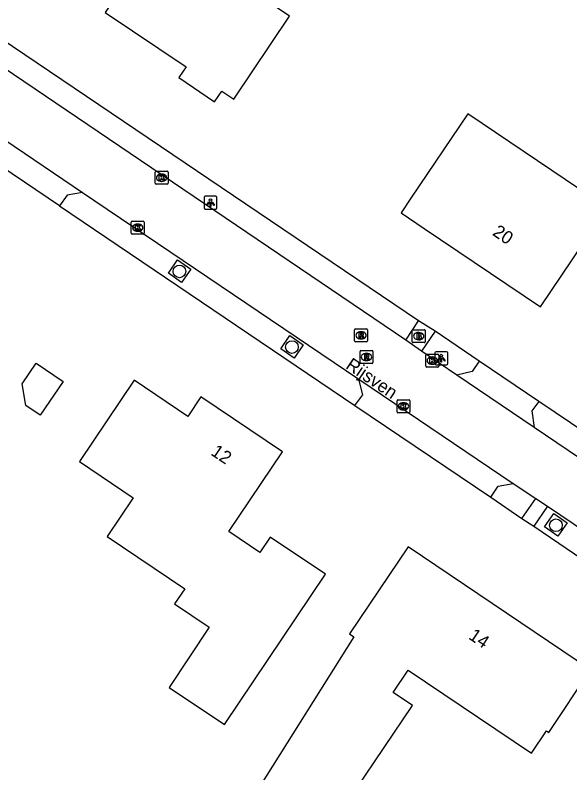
# Model space of a CAD drawing. Extents: x 163268 to 164360, y 381529 to 382285.
# Drawn here: x 163956.2 to 163999, y 381623.8 to 381682.3 of the extents above; entities that cross this region are included whole.
import ezdxf

# ---------------------------------------------------------------- set-up
doc = ezdxf.new("R2010")
doc.units = 0
for name, color, linetype in [('IMGEO_Boom', 7, 'Continuous'), ('IMGEO_Brandkraan', 7, 'Continuous'), ('IMGEO_Kolk', 7, 'Continuous'), ('IMGEO_Lichtpunt', 7, 'Continuous'), ('IMGEO_Openbare_ruimte_label', 7, 'Continuous'), ('IMGEO_Pand', 7, 'Continuous'), ('IMGEO_Pand_nummerreeks', 7, 'Continuous'), ('IMGEO_Rijbaan_lokaal_open', 7, 'Continuous'), ('IMGEO_Rioolput', 7, 'Continuous'), ('IMGEO_Voetpad_halfverhard', 7, 'Continuous'), ('IMGEO_Voetpad_open', 7, 'Continuous')]:
    doc.layers.add(name, color=color, linetype=linetype)

msp = doc.modelspace()

# ---------------------------------------------------------------- linework, layer by layer
at = {"layer": 'IMGEO_Boom'}
for centre in [(163968.901, 381662.517), (163977.584, 381656.677), (163997.968, 381642.936)]:
    msp.add_circle(centre, 0.489, dxfattribs=at)
at = {"layer": 'IMGEO_Brandkraan'}
for p, q in [((163986.871, 381657.096), (163986.871, 381657.948)), ((163986.946, 381658.022), (163987.798, 381658.022)), ((163987.359, 381657.802), (163987.384, 381657.802)), ((163987.872, 381657.948), (163987.872, 381657.096)), ((163987.798, 381657.022), (163986.946, 381657.022)), ((163987.382, 381657.242), (163987.357, 381657.242))]:
    msp.add_line(p, q, dxfattribs=at)
for points in [[(163986.871, 381657.096), (163986.871, 381657.948)], [(163986.946, 381658.022), (163987.798, 381658.022)], [(163987.219, 381657.722), (163987.219, 381657.322), (163987.432, 381657.322)], [(163987.45, 381657.722), (163987.219, 381657.722)], [(163987.398, 381657.641), (163987.344, 381657.641), (163987.344, 381657.565)], [(163987.872, 381657.948), (163987.872, 381657.096)], [(163987.798, 381657.022), (163986.946, 381657.022)], [(163987.344, 381657.565), (163987.397, 381657.565)], [(163987.406, 381657.489), (163987.344, 381657.489), (163987.344, 381657.408)], [(163987.344, 381657.408), (163987.406, 381657.408)]]:
    msp.add_lwpolyline(points, dxfattribs=at)
for centre, radius, start, end in [((163986.948, 381657.946), 0.0765, 91.55205, 178.44795), ((163986.948, 381657.946), 0.0765, 91.55205, 178.44795), ((163987.399, 381657.603), 0.0379, 267.82845, 90.93552), ((163987.454, 381657.577), 0.145, 59.4692, 91.53667), ((163987.479, 381657.624), 0.0922, 285.51372, 58.15012), ((163987.796, 381657.946), 0.0765, 1.55205, 88.44795), ((163987.796, 381657.946), 0.0765, 1.55205, 88.44795), ((163986.948, 381657.098), 0.0765, 181.55205, 268.44795), ((163986.948, 381657.098), 0.0765, 181.55205, 268.44795), ((163987.407, 381657.448), 0.0404, 269.87594, 90.50774), ((163987.438, 381657.573), 0.251, 268.66757, 293.53466), ((163987.484, 381657.432), 0.105, 301.31148, 78.98903), ((163987.796, 381657.098), 0.0765, 271.55205, 358.44795), ((163987.796, 381657.098), 0.0765, 271.55205, 358.44795)]:
    msp.add_arc(centre, radius, start, end, dxfattribs=at)
for centre, major_axis, ratio, start_param, end_param in [((163987.358, 381657.522), (-0.387, 0.002), 0.722429, 4.712389, 7.853982), ((163987.383, 381657.522), (-0.39, 0.002), 0.717154, 1.570796, 4.712389)]:
    msp.add_ellipse(centre, major_axis=major_axis, ratio=ratio, start_param=start_param, end_param=end_param, dxfattribs=at)
at = {"layer": 'IMGEO_Kolk'}
for p, q in [((163967.014, 381669.318), (163967.014, 381670.17)), ((163967.089, 381670.244), (163967.941, 381670.244)), ((163967.502, 381670.024), (163967.527, 381670.024)), ((163968.015, 381670.17), (163968.015, 381669.318)), ((163967.525, 381669.464), (163967.5, 381669.464)), ((163967.941, 381669.244), (163967.089, 381669.244)), ((163965.256, 381666.393), (163966.108, 381666.393)), ((163965.181, 381665.467), (163965.181, 381666.319)), ((163965.669, 381666.173), (163965.694, 381666.173)), ((163966.182, 381666.319), (163966.182, 381665.467)), ((163966.108, 381665.393), (163965.256, 381665.393)), ((163965.692, 381665.613), (163965.667, 381665.613)), ((163987.917, 381655.21), (163987.917, 381656.062)), ((163987.992, 381656.136), (163988.844, 381656.136)), ((163988.405, 381655.916), (163988.43, 381655.916)), ((163988.918, 381656.062), (163988.918, 381655.21)), ((163988.428, 381655.356), (163988.403, 381655.356)), ((163988.844, 381655.136), (163987.992, 381655.136)), ((163985.694, 381651.681), (163985.694, 381652.533)), ((163985.769, 381652.607), (163986.621, 381652.607)), ((163986.182, 381652.387), (163986.207, 381652.387)), ((163986.695, 381652.533), (163986.695, 381651.681)), ((163986.205, 381651.827), (163986.18, 381651.827)), ((163986.621, 381651.607), (163985.769, 381651.607))]:
    msp.add_line(p, q, dxfattribs=at)
for points in [[(163967.014, 381669.318), (163967.014, 381670.17)], [(163967.089, 381670.244), (163967.941, 381670.244)], [(163967.335, 381669.944), (163967.458, 381669.944), (163967.458, 381669.793), (163967.588, 381669.944), (163967.752, 381669.944), (163967.606, 381669.793), (163967.759, 381669.544), (163967.607, 381669.544), (163967.522, 381669.708), (163967.458, 381669.641), (163967.458, 381669.544), (163967.335, 381669.544), (163967.335, 381669.944)], [(163968.015, 381670.17), (163968.015, 381669.318)], [(163967.941, 381669.244), (163967.089, 381669.244)], [(163965.256, 381666.393), (163966.108, 381666.393)], [(163965.181, 381665.467), (163965.181, 381666.319)], [(163965.502, 381666.093), (163965.625, 381666.093), (163965.625, 381665.942), (163965.755, 381666.093), (163965.919, 381666.093), (163965.773, 381665.942), (163965.926, 381665.693), (163965.774, 381665.693), (163965.689, 381665.857), (163965.625, 381665.79), (163965.625, 381665.693), (163965.502, 381665.693), (163965.502, 381666.093)], [(163966.182, 381666.319), (163966.182, 381665.467)], [(163966.108, 381665.393), (163965.256, 381665.393)], [(163987.917, 381655.21), (163987.917, 381656.062)], [(163987.992, 381656.136), (163988.844, 381656.136)], [(163988.238, 381655.836), (163988.361, 381655.836), (163988.361, 381655.685), (163988.491, 381655.836), (163988.655, 381655.836), (163988.509, 381655.685), (163988.662, 381655.436), (163988.51, 381655.436), (163988.425, 381655.6), (163988.361, 381655.533), (163988.361, 381655.436), (163988.238, 381655.436), (163988.238, 381655.836)], [(163988.918, 381656.062), (163988.918, 381655.21)], [(163988.844, 381655.136), (163987.992, 381655.136)], [(163985.694, 381651.681), (163985.694, 381652.533)], [(163985.769, 381652.607), (163986.621, 381652.607)], [(163986.015, 381652.307), (163986.138, 381652.307), (163986.138, 381652.156), (163986.268, 381652.307), (163986.432, 381652.307), (163986.286, 381652.156), (163986.439, 381651.907), (163986.287, 381651.907), (163986.202, 381652.071), (163986.138, 381652.004), (163986.138, 381651.907), (163986.015, 381651.907), (163986.015, 381652.307)], [(163986.695, 381652.533), (163986.695, 381651.681)], [(163986.621, 381651.607), (163985.769, 381651.607)]]:
    msp.add_lwpolyline(points, dxfattribs=at)
for centre, start, end in [((163967.091, 381670.168), 91.55205, 178.44795), ((163967.091, 381670.168), 91.55205, 178.44795), ((163967.939, 381670.168), 1.55205, 88.44795), ((163967.939, 381670.168), 1.55205, 88.44795), ((163967.091, 381669.32), 181.55205, 268.44795), ((163967.091, 381669.32), 181.55205, 268.44795), ((163967.939, 381669.32), 271.55205, 358.44795), ((163967.939, 381669.32), 271.55205, 358.44795), ((163965.258, 381666.317), 91.55205, 178.44795), ((163965.258, 381666.317), 91.55205, 178.44795), ((163966.106, 381666.317), 1.55205, 88.44795), ((163966.106, 381666.317), 1.55205, 88.44795), ((163965.258, 381665.469), 181.55205, 268.44795), ((163965.258, 381665.469), 181.55205, 268.44795), ((163966.106, 381665.469), 271.55205, 358.44795), ((163966.106, 381665.469), 271.55205, 358.44795), ((163987.994, 381656.06), 91.55205, 178.44795), ((163987.994, 381656.06), 91.55205, 178.44795), ((163988.842, 381656.06), 1.55205, 88.44795), ((163988.842, 381656.06), 1.55205, 88.44795), ((163987.994, 381655.212), 181.55205, 268.44795), ((163987.994, 381655.212), 181.55205, 268.44795), ((163988.842, 381655.212), 271.55205, 358.44795), ((163988.842, 381655.212), 271.55205, 358.44795), ((163985.771, 381652.531), 91.55205, 178.44795), ((163985.771, 381652.531), 91.55205, 178.44795), ((163986.619, 381652.531), 1.55205, 88.44795), ((163986.619, 381652.531), 1.55205, 88.44795), ((163985.771, 381651.683), 181.55205, 268.44795), ((163985.771, 381651.683), 181.55205, 268.44795), ((163986.619, 381651.683), 271.55205, 358.44795), ((163986.619, 381651.683), 271.55205, 358.44795)]:
    msp.add_arc(centre, 0.0765, start, end, dxfattribs=at)
for centre, major_axis, ratio, start_param, end_param in [((163967.501, 381669.744), (-0.387, 0.002), 0.722429, 4.712389, 7.853982), ((163967.526, 381669.744), (-0.39, 0.002), 0.717154, 1.570796, 4.712389), ((163965.668, 381665.893), (-0.387, 0.002), 0.722429, 4.712389, 7.853982), ((163965.693, 381665.893), (-0.39, 0.002), 0.717154, 1.570796, 4.712389), ((163988.404, 381655.636), (-0.387, 0.002), 0.722429, 4.712389, 7.853982), ((163988.429, 381655.636), (-0.39, 0.002), 0.717154, 1.570796, 4.712389), ((163986.181, 381652.107), (-0.387, 0.002), 0.722429, 4.712389, 7.853982), ((163986.206, 381652.107), (-0.39, 0.002), 0.717154, 1.570796, 4.712389)]:
    msp.add_ellipse(centre, major_axis=major_axis, ratio=ratio, start_param=start_param, end_param=end_param, dxfattribs=at)
at = {"layer": 'IMGEO_Lichtpunt'}
for p, q in [((163970.799, 381668.226), (163970.799, 381667.419)), ((163970.799, 381668.226), (163970.799, 381667.419)), ((163971.701, 381668.321), (163970.893, 381668.321)), ((163971.701, 381668.321), (163970.893, 381668.321)), ((163971.795, 381667.419), (163971.795, 381668.226)), ((163971.795, 381667.419), (163971.795, 381668.226)), ((163970.893, 381667.325), (163971.701, 381667.325)), ((163970.893, 381667.325), (163971.701, 381667.325)), ((163988.614, 381656.223), (163988.614, 381655.416)), ((163988.614, 381656.223), (163988.614, 381655.416)), ((163989.516, 381656.318), (163988.708, 381656.318)), ((163989.516, 381656.318), (163988.708, 381656.318)), ((163989.61, 381655.416), (163989.61, 381656.223)), ((163989.61, 381655.416), (163989.61, 381656.223)), ((163988.708, 381655.322), (163989.516, 381655.322)), ((163988.708, 381655.322), (163989.516, 381655.322))]:
    msp.add_line(p, q, dxfattribs=at)
for points in [[(163971.173, 381667.89), (163971.212, 381667.862), (163971.024, 381667.6), (163970.986, 381667.627), (163971.173, 381667.89)], [(163971.275, 381667.842), (163971.322, 381667.842), (163971.322, 381667.52), (163971.275, 381667.52), (163971.275, 381667.842)], [(163971.385, 381667.862), (163971.423, 381667.889), (163971.61, 381667.627), (163971.571, 381667.599), (163971.385, 381667.862)], [(163988.988, 381655.887), (163989.027, 381655.859), (163988.839, 381655.597), (163988.801, 381655.624), (163988.988, 381655.887)], [(163989.09, 381655.839), (163989.137, 381655.839), (163989.137, 381655.517), (163989.09, 381655.517), (163989.09, 381655.839)], [(163989.2, 381655.859), (163989.238, 381655.886), (163989.425, 381655.624), (163989.386, 381655.596), (163989.2, 381655.859)]]:
    msp.add_lwpolyline(points, dxfattribs=at)
for centre in [(163971.298, 381668.024), (163989.113, 381656.021)]:
    msp.add_circle(centre, 0.0994, dxfattribs=at)
for centre, start, end in [((163970.893, 381668.226), 90, 180), ((163970.893, 381668.226), 90, 180), ((163971.701, 381668.226), 0, 90), ((163971.701, 381668.226), 0, 90), ((163970.893, 381667.419), 180, 270), ((163970.893, 381667.419), 180, 270), ((163971.701, 381667.419), 270, 0), ((163971.701, 381667.419), 270, 360), ((163988.708, 381656.223), 90, 180), ((163988.708, 381656.223), 90, 180), ((163989.516, 381656.223), 0, 90), ((163989.516, 381656.223), 0, 90), ((163988.708, 381655.416), 180, 270), ((163988.708, 381655.416), 180, 270), ((163989.516, 381655.416), 270, 0), ((163989.516, 381655.416), 270, 360)]:
    msp.add_arc(centre, 0.0946, start, end, dxfattribs=at)
at = {"layer": 'IMGEO_Pand'}
for points in [[(163971.601, 381675.605), (163972.165, 381676.431), (163973.105, 381675.811), (163977.407, 381682.198), (163975.332, 381683.611), (163976.789, 381685.794), (163978.249, 381684.83), (163981.316, 381689.371), (163974.293, 381694.081), (163971.232, 381689.552), (163972.591, 381688.633), (163971.094, 381686.43), (163967.447, 381688.874), (163963.166, 381682.487), (163969.41, 381678.312), (163968.851, 381677.482), (163971.601, 381675.605)], [(163986.771, 381668.162), (163986.005, 381667.026), (163987.779, 381665.833), (163996.762, 381659.792), (164000.063, 381664.673), (164003.794, 381662.157), (164010.755, 381672.479), (164007.033, 381674.989), (164001.928, 381667.42), (163991.166, 381674.678), (163986.771, 381668.162)], [(163956.759, 381653.844), (163957.832, 381655.438), (163959.917, 381654.034), (163958.155, 381651.419), (163957.043, 381652.168), (163956.759, 381653.844)], [(163972.389, 381627.567), (163980.176, 381639.162), (163975.904, 381642.014), (163975.111, 381640.836), (163972.706, 381642.456), (163976.845, 381648.602), (163970.557, 381652.836), (163969.546, 381651.335), (163965.408, 381654.122), (163961.179, 381647.844), (163965.318, 381645.056), (163963.308, 381642.07), (163969.303, 381638.033), (163968.516, 381636.864), (163971.193, 381635.062), (163968.117, 381630.419), (163972.389, 381627.567)], [(163980.327, 381619.308), (163986.888, 381629.028), (163985.39, 381630.037), (163986.549, 381631.754), (163996.07, 381625.348), (163997.242, 381627.083), (163997.424, 381626.949), (164000.639, 381631.779), (163986.547, 381641.276), (163982.014, 381634.555), (163982.362, 381634.321), (163975.084, 381622.746), (163976.554, 381621.847), (163976.092, 381621.158), (163978.083, 381619.824), (163978.545, 381620.513), (163980.327, 381619.308)]]:
    msp.add_lwpolyline(points, dxfattribs=at)
at = {"layer": 'IMGEO_Rijbaan_lokaal_open'}
for points in [[(163986.367, 381657.209), (163952.78, 381679.91), (163952.211, 381680.297)], [(163955.409, 381672.662), (163961.419, 381668.614)], [(163961.419, 381668.614), (163982.748, 381654.212)], [(163987.575, 381656.364), (163986.367, 381657.209)], [(163990.316, 381654.521), (163987.575, 381656.364)], [(163982.748, 381654.212), (163994.675, 381646.16)], [(163996.278, 381650.48), (163990.316, 381654.521)], [(164004.234, 381645.094), (163996.278, 381650.48)], [(163994.675, 381646.16), (163996.418, 381644.99)], [(163996.418, 381644.99), (163997.307, 381644.394)], [(163997.307, 381644.394), (164016.322, 381631.573), (164015.239, 381629.962)]]:
    msp.add_lwpolyline(points, dxfattribs=at)
at = {"layer": 'IMGEO_Rioolput'}
for p, q in [((163982.423, 381657.161), (163982.423, 381658.013)), ((163982.498, 381658.087), (163983.35, 381658.087)), ((163982.911, 381657.867), (163982.936, 381657.867)), ((163983.424, 381658.013), (163983.424, 381657.161)), ((163983.35, 381657.087), (163982.498, 381657.087)), ((163982.934, 381657.307), (163982.909, 381657.307)), ((163982.913, 381656.419), (163983.765, 381656.419)), ((163982.838, 381655.493), (163982.838, 381656.345)), ((163983.326, 381656.199), (163983.351, 381656.199)), ((163983.839, 381656.345), (163983.839, 381655.493)), ((163983.765, 381655.419), (163982.913, 381655.419)), ((163983.349, 381655.639), (163983.324, 381655.639))]:
    msp.add_line(p, q, dxfattribs=at)
for points in [[(163982.423, 381657.161), (163982.423, 381658.013)], [(163982.498, 381658.087), (163983.35, 381658.087)], [(163983.012, 381657.785), (163982.76, 381657.787), (163982.76, 381657.387)], [(163982.938, 381657.706), (163982.884, 381657.706), (163982.884, 381657.625)], [(163982.884, 381657.625), (163982.936, 381657.625)], [(163983.424, 381658.013), (163983.424, 381657.161)], [(163983.35, 381657.087), (163982.498, 381657.087)], [(163982.76, 381657.387), (163982.884, 381657.387), (163982.884, 381657.549), (163982.895, 381657.549)], [(163982.942, 381657.52), (163983.013, 381657.387), (163983.153, 381657.387), (163983.088, 381657.513)], [(163982.913, 381656.419), (163983.765, 381656.419)], [(163982.838, 381655.493), (163982.838, 381656.345)], [(163983.427, 381656.117), (163983.175, 381656.119), (163983.175, 381655.719)], [(163983.175, 381655.719), (163983.299, 381655.719), (163983.299, 381655.881), (163983.31, 381655.881)], [(163983.353, 381656.038), (163983.299, 381656.038), (163983.299, 381655.957)], [(163983.299, 381655.957), (163983.351, 381655.957)], [(163983.357, 381655.852), (163983.428, 381655.719), (163983.568, 381655.719), (163983.503, 381655.845)], [(163983.839, 381656.345), (163983.839, 381655.493)], [(163983.765, 381655.419), (163982.913, 381655.419)]]:
    msp.add_lwpolyline(points, dxfattribs=at)
for centre, radius, start, end in [((163982.5, 381658.011), 0.0765, 91.55205, 178.44795), ((163982.5, 381658.011), 0.0765, 91.55205, 178.44795), ((163982.92, 381657.814), 0.19, 274.7715, 282.96867), ((163982.944, 381657.61), 0.0964, 77.00612, 93.18647), ((163982.958, 381657.667), 0.0378, 276.66336, 79.67722), ((163983.011, 381657.675), 0.109, 350.36119, 89.41601), ((163983.009, 381657.675), 0.112, 277.58423, 350.98172), ((163983.348, 381658.011), 0.0765, 1.55205, 88.44795), ((163983.348, 381658.011), 0.0765, 1.55205, 88.44795), ((163982.5, 381657.163), 0.0765, 181.55205, 268.44795), ((163982.5, 381657.163), 0.0765, 181.55205, 268.44795), ((163982.894, 381657.496), 0.0533, 26.02933, 88.69889), ((163982.993, 381657.46), 0.108, 29.51342, 73.79051), ((163983.348, 381657.163), 0.0765, 271.55205, 358.44795), ((163983.348, 381657.163), 0.0765, 271.55205, 358.44795), ((163982.915, 381656.343), 0.0765, 91.55205, 178.44795), ((163982.915, 381656.343), 0.0765, 91.55205, 178.44795), ((163983.763, 381656.343), 0.0765, 1.55205, 88.44795), ((163983.763, 381656.343), 0.0765, 1.55205, 88.44795), ((163983.309, 381655.828), 0.0533, 26.02933, 88.69889), ((163983.335, 381656.146), 0.19, 274.7715, 282.96867), ((163983.359, 381655.942), 0.0964, 77.00612, 93.18647), ((163983.373, 381655.999), 0.0378, 276.66336, 79.67722), ((163983.426, 381656.007), 0.109, 350.36119, 89.41601), ((163983.424, 381656.007), 0.112, 277.58423, 350.98172), ((163983.408, 381655.792), 0.108, 29.51342, 73.79051), ((163982.915, 381655.495), 0.0765, 181.55205, 268.44795), ((163982.915, 381655.495), 0.0765, 181.55205, 268.44795), ((163983.763, 381655.495), 0.0765, 271.55205, 358.44795), ((163983.763, 381655.495), 0.0765, 271.55205, 358.44795)]:
    msp.add_arc(centre, radius, start, end, dxfattribs=at)
for centre, major_axis, ratio, start_param, end_param in [((163982.91, 381657.587), (-0.387, 0.002), 0.722429, 4.712389, 7.853982), ((163982.935, 381657.587), (-0.39, 0.002), 0.717154, 1.570796, 4.712389), ((163983.325, 381655.919), (-0.387, 0.002), 0.722429, 4.712389, 7.853982), ((163983.35, 381655.919), (-0.39, 0.002), 0.717154, 1.570796, 4.712389)]:
    msp.add_ellipse(centre, major_axis=major_axis, ratio=ratio, start_param=start_param, end_param=end_param, dxfattribs=at)
at = {"layer": 'IMGEO_Voetpad_halfverhard'}
for points in [[(163987.344, 381658.715), (163953.14, 381681.805)], [(163959.631, 381667.581), (163982.444, 381652.18)], [(163969.068, 381661.662), (163968.042, 381662.376), (163968.757, 381663.402), (163969.783, 381662.687), (163969.068, 381661.662)], [(163977.433, 381657.573), (163978.459, 381656.858), (163977.744, 381655.832), (163976.718, 381656.547), (163977.433, 381657.573)], [(163992.033, 381655.594), (163988.634, 381657.896)], [(164005.236, 381646.701), (163996.638, 381652.476)], [(163992.948, 381645.106), (163995.343, 381643.451)], [(163998.111, 381642.1), (163997.085, 381642.814), (163997.8, 381643.84), (163998.826, 381643.125), (163998.111, 381642.1)], [(163996.245, 381642.873), (164015.239, 381629.962)]]:
    msp.add_lwpolyline(points, dxfattribs=at)
at = {"layer": 'IMGEO_Voetpad_open'}
for points in [[(163959.631, 381667.581), (163955.118, 381670.638)], [(163961.419, 381668.614), (163960.224, 381668.407), (163959.631, 381667.581)], [(163986.367, 381657.209), (163987.344, 381658.715)], [(163988.634, 381657.896), (163987.344, 381658.715)], [(163988.634, 381657.896), (163987.575, 381656.364)], [(163992.033, 381655.594), (163991.504, 381654.787), (163990.316, 381654.521)], [(163996.638, 381652.476), (163992.033, 381655.594)], [(163982.444, 381652.18), (163983.067, 381653.004), (163982.748, 381654.212)], [(163996.638, 381652.476), (163996.104, 381651.754), (163996.278, 381650.48)], [(163982.444, 381652.18), (163992.948, 381645.106)], [(163992.948, 381645.106), (163993.509, 381645.956), (163994.675, 381646.16)], [(163995.343, 381643.451), (163996.418, 381644.99)], [(163997.307, 381644.394), (163996.245, 381642.873)], [(163995.343, 381643.451), (163996.245, 381642.873)]]:
    msp.add_lwpolyline(points, dxfattribs=at)

# ---------------------------------------------------------------- texts
at = {"layer": 'IMGEO_Openbare_ruimte_label'}
msp.add_text('Rijsven', height=1, rotation=325.88094, dxfattribs=at).set_placement((163981.664, 381655.09))
at = {"layer": 'IMGEO_Pand_nummerreeks'}
for s, rotation, p in [('20', 326.0785, (163992.996, 381665.362)), ('12', 326.04192, (163971.256, 381648.411)), ('14', 326.02349, (163991.153, 381634.216))]:
    msp.add_text(s, height=1, rotation=rotation, dxfattribs=at).set_placement(p)

doc.saveas('drawing.dxf')
